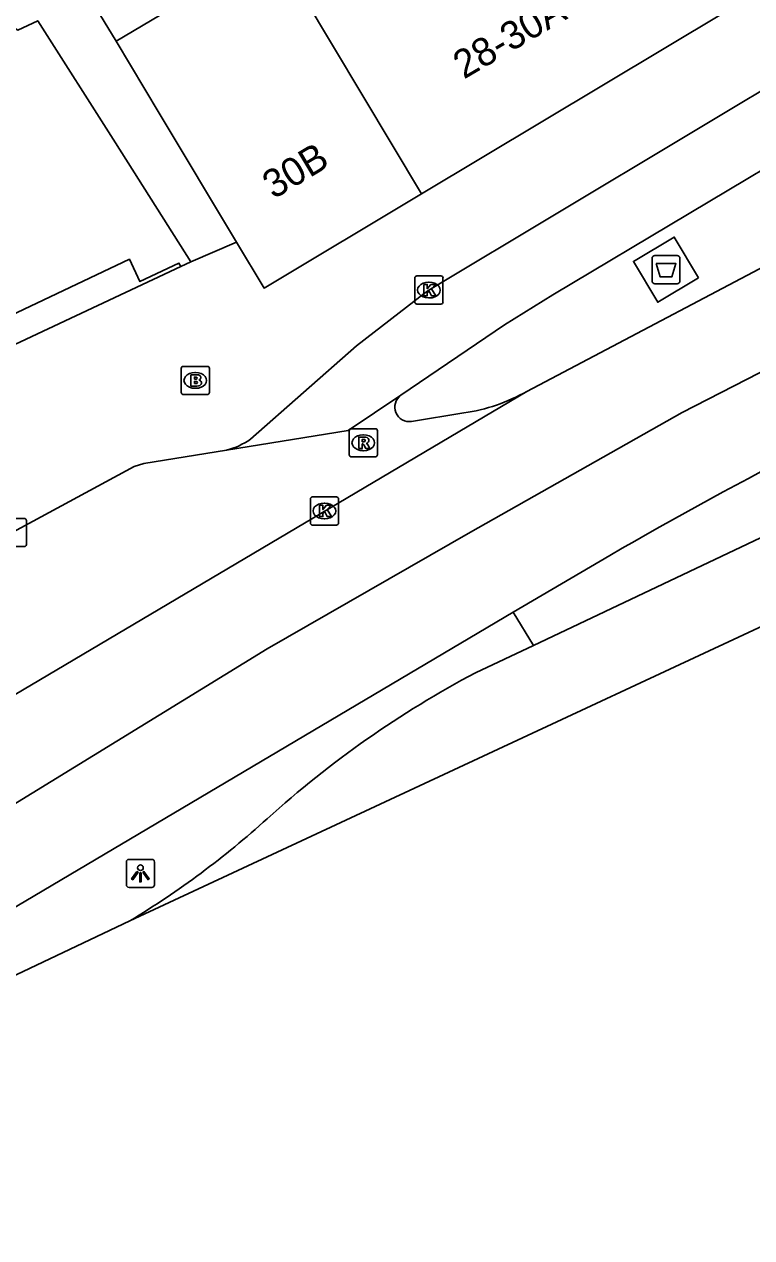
# Model space of a CAD drawing. Extents: x 159280 to 160375, y 384531 to 385872.
# Drawn here: x 160201.67 to 160227.49, y 384667.04 to 384710.09 of the extents above; entities that cross this region are included whole.
import ezdxf

# ---------------------------------------------------------------- set-up
doc = ezdxf.new("R2010")
doc.units = 0
for name, color, linetype in [('IMGEO_Afval_apart_plaats', 7, 'Continuous'), ('IMGEO_Brandkraan', 7, 'Continuous'), ('IMGEO_Fietspad_open', 7, 'Continuous'), ('IMGEO_Kolk', 7, 'Continuous'), ('IMGEO_Lichtpunt', 7, 'Continuous'), ('IMGEO_Pand', 7, 'Continuous'), ('IMGEO_Pand_nummerreeks', 7, 'Continuous'), ('IMGEO_Pand_overbouw', 7, 'Continuous'), ('IMGEO_Rijbaan_lokaal_open', 7, 'Continuous'), ('IMGEO_Rijbaan_regionaal_gesloten', 7, 'Continuous'), ('IMGEO_Rioolput', 7, 'Continuous'), ('IMGEO_Verkeerseiland_open', 7, 'Continuous'), ('IMGEO_Voetpad_gesloten', 7, 'Continuous'), ('IMGEO_Voetpad_open', 7, 'Continuous')]:
    doc.layers.add(name, color=color, linetype=linetype)

msp = doc.modelspace()

# ---------------------------------------------------------------- linework, layer by layer
at = {"layer": 'IMGEO_Afval_apart_plaats'}
for p, q in [((160224.053, 384701.886), (160224.843, 384701.886)), ((160224.843, 384701.886), (160224.053, 384701.886)), ((160223.953, 384700.986), (160223.953, 384701.786)), ((160223.953, 384701.786), (160223.953, 384700.986)), ((160224.943, 384701.786), (160224.943, 384700.986)), ((160224.943, 384700.986), (160224.943, 384701.786)), ((160224.843, 384700.886), (160224.053, 384700.886)), ((160224.053, 384700.886), (160224.843, 384700.886))]:
    msp.add_line(p, q, dxfattribs=at)
msp.add_lwpolyline([(160224.096, 384701.6), (160224.8, 384701.6), (160224.651, 384701.13), (160224.245, 384701.13), (160224.096, 384701.6)], dxfattribs=at)
for centre, start, end in [((160224.053, 384701.786), 90, 180), ((160224.053, 384701.786), 90, 180), ((160224.843, 384701.786), 0, 90), ((160224.843, 384701.786), 360, 90), ((160224.053, 384700.986), 180, 270), ((160224.053, 384700.986), 180, 270), ((160224.843, 384700.986), 270, 0), ((160224.843, 384700.986), 270, 0)]:
    msp.add_arc(centre, 0.1, start, end, dxfattribs=at)
at = {"layer": 'IMGEO_Brandkraan'}
for p, q in [((160207.238, 384697.03), (160207.238, 384697.882)), ((160207.313, 384697.956), (160208.165, 384697.956)), ((160207.726, 384697.736), (160207.751, 384697.736)), ((160208.239, 384697.882), (160208.239, 384697.03)), ((160207.749, 384697.176), (160207.724, 384697.176)), ((160208.165, 384696.956), (160207.313, 384696.956))]:
    msp.add_line(p, q, dxfattribs=at)
for points in [[(160207.238, 384697.03), (160207.238, 384697.882)], [(160207.313, 384697.956), (160208.165, 384697.956)], [(160207.586, 384697.656), (160207.586, 384697.256), (160207.799, 384697.256)], [(160207.817, 384697.656), (160207.586, 384697.656)], [(160207.765, 384697.575), (160207.711, 384697.575), (160207.711, 384697.499)], [(160208.239, 384697.882), (160208.239, 384697.03)], [(160207.711, 384697.499), (160207.764, 384697.499)], [(160207.773, 384697.423), (160207.711, 384697.423), (160207.711, 384697.342)], [(160207.711, 384697.342), (160207.773, 384697.342)], [(160208.165, 384696.956), (160207.313, 384696.956)]]:
    msp.add_lwpolyline(points, dxfattribs=at)
for centre, radius, start, end in [((160207.315, 384697.88), 0.0765, 91.552, 178.448), ((160207.315, 384697.88), 0.0765, 91.552, 178.448), ((160207.766, 384697.537), 0.0379, 267.8285, 90.9355), ((160207.821, 384697.511), 0.145, 59.4692, 91.5367), ((160207.846, 384697.558), 0.0922, 285.5137, 58.1501), ((160208.163, 384697.88), 0.0765, 1.552, 88.448), ((160208.163, 384697.88), 0.0765, 1.552, 88.448), ((160207.774, 384697.382), 0.0404, 269.8759, 90.5077), ((160207.805, 384697.507), 0.251, 268.6676, 293.5347), ((160207.851, 384697.366), 0.105, 301.3115, 78.989), ((160207.315, 384697.032), 0.0765, 181.552, 268.448), ((160207.315, 384697.032), 0.0765, 181.552, 268.448), ((160208.163, 384697.032), 0.0765, 271.552, 358.448), ((160208.163, 384697.032), 0.0765, 271.552, 358.448)]:
    msp.add_arc(centre, radius, start, end, dxfattribs=at)
for centre, major_axis, ratio, start_param, end_param in [((160207.725, 384697.456), (-0.387, 0.002), 0.722429, 4.712389, 7.853982), ((160207.75, 384697.456), (-0.39, 0.002), 0.717154, 1.570796, 4.712389)]:
    msp.add_ellipse(centre, major_axis=major_axis, ratio=ratio, start_param=start_param, end_param=end_param, dxfattribs=at)
at = {"layer": 'IMGEO_Fietspad_open'}
for points in [[(160234.351, 384711.644), (160216.032, 384700.661), (160215.861, 384700.541), (160213.465, 384698.689), (160209.698, 384695.371)], [(160215.038, 384696.928), (160218.71, 384699.429), (160220.428, 384700.489), (160230.106, 384706.263), (160231.703, 384707.234)]]:
    msp.add_lwpolyline(points, dxfattribs=at)
msp.add_arc((160208.175, 384697.576), 2.68, 284.6365, 304.6386, dxfattribs=at)
at = {"layer": 'IMGEO_Kolk'}
for p, q in [((160215.531, 384700.237), (160215.531, 384701.089)), ((160215.606, 384701.163), (160216.458, 384701.163)), ((160216.532, 384701.089), (160216.532, 384700.237)), ((160216.019, 384700.943), (160216.044, 384700.943)), ((160216.458, 384700.163), (160215.606, 384700.163)), ((160216.042, 384700.383), (160216.017, 384700.383)), ((160211.824, 384692.399), (160211.824, 384693.251)), ((160211.899, 384693.325), (160212.751, 384693.325)), ((160212.825, 384693.251), (160212.825, 384692.399)), ((160212.312, 384693.105), (160212.337, 384693.105)), ((160200.816, 384692.56), (160201.668, 384692.56)), ((160201.742, 384692.486), (160201.742, 384691.634)), ((160212.335, 384692.545), (160212.31, 384692.545)), ((160212.751, 384692.325), (160211.899, 384692.325)), ((160201.668, 384691.56), (160200.816, 384691.56))]:
    msp.add_line(p, q, dxfattribs=at)
for points in [[(160215.531, 384700.237), (160215.531, 384701.089)], [(160215.606, 384701.163), (160216.458, 384701.163)], [(160216.532, 384701.089), (160216.532, 384700.237)], [(160215.852, 384700.863), (160215.975, 384700.863), (160215.975, 384700.712), (160216.105, 384700.863), (160216.269, 384700.863), (160216.123, 384700.712), (160216.276, 384700.463), (160216.124, 384700.463), (160216.039, 384700.627), (160215.975, 384700.56), (160215.975, 384700.463), (160215.852, 384700.463), (160215.852, 384700.863)], [(160216.458, 384700.163), (160215.606, 384700.163)], [(160211.824, 384692.399), (160211.824, 384693.251)], [(160211.899, 384693.325), (160212.751, 384693.325)], [(160212.825, 384693.251), (160212.825, 384692.399)], [(160212.145, 384693.025), (160212.268, 384693.025), (160212.268, 384692.874), (160212.398, 384693.025), (160212.562, 384693.025), (160212.416, 384692.874), (160212.569, 384692.625), (160212.417, 384692.625), (160212.332, 384692.789), (160212.268, 384692.722), (160212.268, 384692.625), (160212.145, 384692.625), (160212.145, 384693.025)], [(160200.816, 384692.56), (160201.668, 384692.56)], [(160201.742, 384692.486), (160201.742, 384691.634)], [(160212.751, 384692.325), (160211.899, 384692.325)], [(160201.668, 384691.56), (160200.816, 384691.56)]]:
    msp.add_lwpolyline(points, dxfattribs=at)
for centre, start, end in [((160215.608, 384701.087), 91.552, 178.448), ((160215.608, 384701.087), 91.552, 178.448), ((160216.456, 384701.087), 1.552, 88.448), ((160216.456, 384701.087), 1.552, 88.448), ((160215.608, 384700.239), 181.552, 268.448), ((160215.608, 384700.239), 181.552, 268.448), ((160216.456, 384700.239), 271.552, 358.448), ((160216.456, 384700.239), 271.552, 358.448), ((160211.901, 384693.249), 91.552, 178.448), ((160211.901, 384693.249), 91.552, 178.448), ((160212.749, 384693.249), 1.552, 88.448), ((160212.749, 384693.249), 1.552, 88.448), ((160201.666, 384692.484), 1.552, 88.448), ((160201.666, 384692.484), 1.552, 88.448), ((160211.901, 384692.401), 181.552, 268.448), ((160211.901, 384692.401), 181.552, 268.448), ((160212.749, 384692.401), 271.552, 358.448), ((160212.749, 384692.401), 271.552, 358.448), ((160201.666, 384691.636), 271.552, 358.448), ((160201.666, 384691.636), 271.552, 358.448)]:
    msp.add_arc(centre, 0.0765, start, end, dxfattribs=at)
for centre, major_axis, ratio, start_param, end_param in [((160216.018, 384700.663), (-0.387, 0.002), 0.722429, 4.712389, 7.853982), ((160216.043, 384700.663), (-0.39, 0.002), 0.717154, 1.570796, 4.712389), ((160212.311, 384692.825), (-0.387, 0.002), 0.722429, 4.712389, 7.853982), ((160212.336, 384692.825), (-0.39, 0.002), 0.717154, 1.570796, 4.712389)]:
    msp.add_ellipse(centre, major_axis=major_axis, ratio=ratio, start_param=start_param, end_param=end_param, dxfattribs=at)
at = {"layer": 'IMGEO_Lichtpunt'}
for p, q in [((160205.293, 384680.369), (160205.293, 384679.562)), ((160205.293, 384680.369), (160205.293, 384679.562)), ((160206.195, 384680.464), (160205.387, 384680.464)), ((160206.195, 384680.464), (160205.387, 384680.464)), ((160206.289, 384679.562), (160206.289, 384680.369)), ((160206.289, 384679.562), (160206.289, 384680.369)), ((160205.387, 384679.468), (160206.195, 384679.468)), ((160205.387, 384679.468), (160206.195, 384679.468))]:
    msp.add_line(p, q, dxfattribs=at)
for points in [[(160205.667, 384680.033), (160205.706, 384680.005), (160205.518, 384679.743), (160205.48, 384679.77), (160205.667, 384680.033)], [(160205.769, 384679.985), (160205.816, 384679.985), (160205.816, 384679.663), (160205.769, 384679.663), (160205.769, 384679.985)], [(160205.879, 384680.005), (160205.917, 384680.032), (160206.104, 384679.77), (160206.065, 384679.742), (160205.879, 384680.005)]]:
    msp.add_lwpolyline(points, dxfattribs=at)
msp.add_circle((160205.792, 384680.167), 0.0994, dxfattribs=at)
for centre, start, end in [((160205.387, 384680.369), 90, 180), ((160205.387, 384680.369), 90, 180), ((160206.195, 384680.369), 0, 90), ((160206.195, 384680.369), 0, 90), ((160205.387, 384679.562), 180, 270), ((160205.387, 384679.562), 180, 270), ((160206.195, 384679.562), 270, 0), ((160206.195, 384679.562), 270, 360)]:
    msp.add_arc(centre, 0.0946, start, end, dxfattribs=at)
at = {"layer": 'IMGEO_Pand'}
for points in [[(160207.585, 384701.666), (160204.903, 384705.886), (160202.149, 384710.218), (160201.438, 384709.885), (160200.085, 384710.743), (160186.934, 384719.082)], [(160205.277, 384714.507), (160206.402, 384712.671), (160207.433, 384710.988), (160204.927, 384709.488)], [(160210.528, 384712.841), (160215.774, 384704.079)], [(160215.774, 384704.079), (160226.536, 384710.521)], [(160209.205, 384702.359), (160206.459, 384706.938), (160204.927, 384709.488)], [(160215.774, 384704.079), (160210.181, 384700.731), (160209.205, 384702.359)], [(160207.585, 384701.666), (160207.222, 384701.494), (160207.161, 384701.621), (160205.775, 384700.964), (160205.399, 384701.757), (160188.741, 384693.857)]]:
    msp.add_lwpolyline(points, dxfattribs=at)
at = {"layer": 'IMGEO_Pand_overbouw'}
msp.add_lwpolyline([(160186.502, 384698.329), (160184.739, 384702.047), (160182.579, 384701.033), (160184.321, 384697.4), (160186.482, 384692.891), (160184.747, 384692.059), (160185.185, 384691.147), (160189.159, 384693.013), (160207.222, 384701.494), (160207.161, 384701.621), (160205.775, 384700.964), (160205.399, 384701.757), (160188.741, 384693.857), (160188.645, 384693.811)], close=True, dxfattribs=at)
at = {"layer": 'IMGEO_Rijbaan_lokaal_open'}
for points in [[(160208.852, 384694.983), (160213.164, 384695.678), (160215.038, 384696.928)], [(160217.274, 384696.303), (160215.419, 384696.004)], [(160192.642, 384687.41), (160205.567, 384694.398), (160205.914, 384694.514), (160208.852, 384694.983)]]:
    msp.add_lwpolyline(points, dxfattribs=at)
for centre, radius, start, end in [((160215.333, 384696.509), 0.512, 125.1228, 279.6936), ((160216.348, 384702.651), 6.415, 278.2979, 299.5081)]:
    msp.add_arc(centre, radius, start, end, dxfattribs=at)
at = {"layer": 'IMGEO_Rijbaan_regionaal_gesloten'}
for points in [[(160233.466, 384704.207), (160231.278, 384703.214), (160230.141, 384702.67), (160219.508, 384697.068)], [(160006.675, 384596.052), (160012.896, 384598.112), (160030.199, 384604.442), (160051.41, 384612.075), (160070.258, 384619.89), (160105.075, 384635.724), (160136.86, 384650.709), (160173.534, 384667.91), (160180.357, 384670.981), (160187.384, 384674.159), (160193.16, 384677.338), (160199.61, 384681.383), (160210.295, 384687.933), (160217.514, 384692.075), (160225.023, 384696.313), (160232.339, 384700.069), (160235.287, 384701.39)], [(160219.508, 384697.068), (160200.698, 384685.93)], [(160238.153, 384696.785), (160219.74, 384688.05)], [(160239.738, 384694.27), (160205.42, 384678.283)], [(160219.024, 384689.24), (160222.455, 384691.247)], [(160193.057, 384673.873), (160219.024, 384689.24)], [(160219.74, 384688.05), (160217.682, 384687.086)], [(160205.42, 384678.283), (160186.974, 384669.525)]]:
    msp.add_lwpolyline(points, dxfattribs=at)
for centre, radius, start, end in [((160295.4, 384565.758), 145.15, 113.70316, 120.16883), ((160234.906, 384654.656), 36.72, 117.9741, 132.09), ((160188.842, 384705.669), 32.013, 301.1881, 312.0724)]:
    msp.add_arc(centre, radius, start, end, dxfattribs=at)
at = {"layer": 'IMGEO_Rioolput'}
for p, q in [((160213.202, 384694.818), (160213.202, 384695.67)), ((160213.277, 384695.744), (160214.129, 384695.744)), ((160213.69, 384695.524), (160213.715, 384695.524)), ((160214.203, 384695.67), (160214.203, 384694.818)), ((160213.713, 384694.964), (160213.688, 384694.964)), ((160214.129, 384694.744), (160213.277, 384694.744))]:
    msp.add_line(p, q, dxfattribs=at)
for points in [[(160213.202, 384694.818), (160213.202, 384695.67)], [(160213.277, 384695.744), (160214.129, 384695.744)], [(160213.791, 384695.442), (160213.539, 384695.444), (160213.539, 384695.044)], [(160214.203, 384695.67), (160214.203, 384694.818)], [(160213.539, 384695.044), (160213.663, 384695.044), (160213.663, 384695.206), (160213.674, 384695.206)], [(160213.717, 384695.363), (160213.663, 384695.363), (160213.663, 384695.282)], [(160213.663, 384695.282), (160213.715, 384695.282)], [(160213.721, 384695.177), (160213.792, 384695.044), (160213.932, 384695.044), (160213.867, 384695.17)], [(160214.129, 384694.744), (160213.277, 384694.744)]]:
    msp.add_lwpolyline(points, dxfattribs=at)
for centre, radius, start, end in [((160213.279, 384695.668), 0.0765, 91.552, 178.448), ((160213.279, 384695.668), 0.0765, 91.552, 178.448), ((160213.79, 384695.332), 0.109, 350.3612, 89.416), ((160214.127, 384695.668), 0.0765, 1.552, 88.448), ((160214.127, 384695.668), 0.0765, 1.552, 88.448), ((160213.673, 384695.153), 0.0533, 26.0293, 88.6989), ((160213.699, 384695.471), 0.19, 274.7715, 282.9687), ((160213.723, 384695.267), 0.0964, 77.0061, 93.1865), ((160213.737, 384695.324), 0.0378, 276.6634, 79.6772), ((160213.788, 384695.332), 0.112, 277.5842, 350.9817), ((160213.772, 384695.117), 0.108, 29.5134, 73.7905), ((160213.279, 384694.82), 0.0765, 181.552, 268.448), ((160213.279, 384694.82), 0.0765, 181.552, 268.448), ((160214.127, 384694.82), 0.0765, 271.552, 358.448), ((160214.127, 384694.82), 0.0765, 271.552, 358.448)]:
    msp.add_arc(centre, radius, start, end, dxfattribs=at)
for centre, major_axis, ratio, start_param, end_param in [((160213.689, 384695.244), (-0.387, 0.002), 0.722429, 4.712389, 7.853982), ((160213.714, 384695.244), (-0.39, 0.002), 0.717154, 1.570796, 4.712389)]:
    msp.add_ellipse(centre, major_axis=major_axis, ratio=ratio, start_param=start_param, end_param=end_param, dxfattribs=at)
at = {"layer": 'IMGEO_Verkeerseiland_open'}
msp.add_lwpolyline([(160219.74, 384688.05), (160219.024, 384689.24)], dxfattribs=at)
at = {"layer": 'IMGEO_Voetpad_gesloten'}
msp.add_lwpolyline([(160225.603, 384701.094), (160224.154, 384700.232), (160223.294, 384701.678), (160224.743, 384702.54), (160225.603, 384701.094)], dxfattribs=at)
at = {"layer": 'IMGEO_Voetpad_open'}
for points in [[(160204.927, 384709.488), (160203.52, 384711.817), (160205.277, 384714.507)], [(160209.205, 384702.359), (160207.585, 384701.666)]]:
    msp.add_lwpolyline(points, dxfattribs=at)

# ---------------------------------------------------------------- texts
at = {"layer": 'IMGEO_Pand_nummerreeks'}
for s, rotation, p in [('28-30A', 30.3954, (160217.276, 384708.129)), ('30B', 30.9053, (160210.519, 384703.87))]:
    msp.add_text(s, height=1, rotation=rotation, dxfattribs=at).set_placement(p)

doc.saveas('drawing.dxf')
